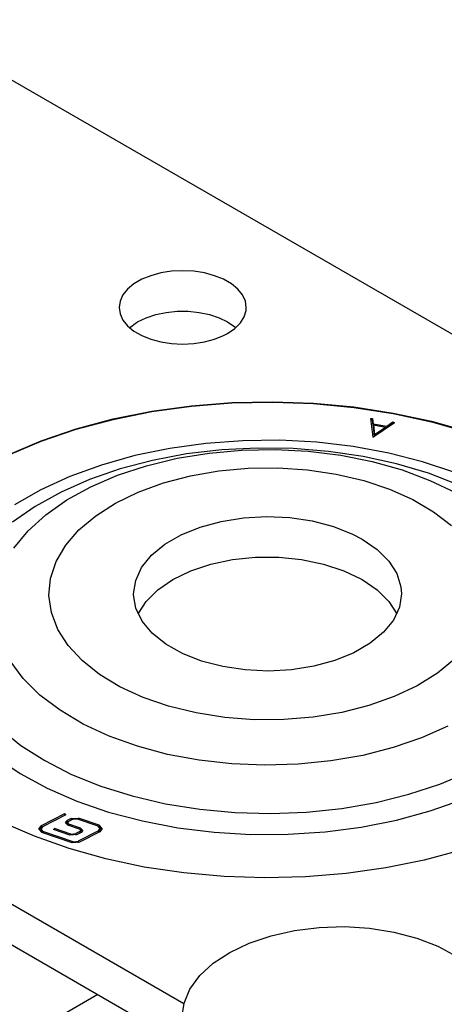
# Model space of a CAD drawing. Header units: inches. Extents: x 3 to 351, y 4 to 271.
# Tile 271 of 530: x 85.535 to 86.376, y 261.506 to 263.456. Entities that reach past the tile are written whole.
import ezdxf

# ---------------------------------------------------------------- set-up
doc = ezdxf.new("R2010")
doc.units = ezdxf.units.IN
doc.header["$LTSCALE"] = 0.5
doc.header["$MEASUREMENT"] = 0
doc.layers.add('DSS', color=7, linetype='Continuous')

msp = doc.modelspace()

# ---------------------------------------------------------------- linework, layer by layer
at = {"layer": 'DSS', "color": 30, "linetype": 'Continuous'}
for p, q in [((77.5758, 267.9231), (98.347, 255.931)), ((85.7947, 262.9494), (85.7768, 262.9422)), ((85.8146, 262.9548), (85.7947, 262.9494)), ((85.8359, 262.9581), (85.8146, 262.9548)), ((85.8577, 262.9592), (85.8359, 262.9581)), ((85.8796, 262.9581), (85.8577, 262.9592)), ((85.9008, 262.9548), (85.8796, 262.9581)), ((85.9207, 262.9494), (85.9008, 262.9548)), ((85.9387, 262.9422), (85.9207, 262.9494)), ((85.7612, 262.9332), (85.7486, 262.9228)), ((85.7768, 262.9422), (85.7612, 262.9332)), ((85.9543, 262.9332), (85.9387, 262.9422)), ((85.9669, 262.9228), (85.9543, 262.9332)), ((85.7393, 262.9113), (85.7337, 262.8991)), ((85.7486, 262.9228), (85.7393, 262.9113)), ((85.9761, 262.9113), (85.9669, 262.9228)), ((85.9818, 262.8991), (85.9761, 262.9113)), ((85.7337, 262.8991), (85.7317, 262.8864)), ((85.9837, 262.8864), (85.9818, 262.8991)), ((85.7317, 262.8864), (85.7337, 262.8738)), ((85.7337, 262.8738), (85.7393, 262.8615)), ((85.7855, 262.866), (85.8045, 262.8723)), ((85.8045, 262.8723), (85.8251, 262.8767)), ((85.8251, 262.8767), (85.8468, 262.8789)), ((85.8468, 262.8789), (85.8687, 262.8789)), ((85.8687, 262.8789), (85.8904, 262.8767)), ((85.8904, 262.8767), (85.911, 262.8723)), ((85.911, 262.8723), (85.93, 262.866)), ((85.9794, 262.8676), (85.9833, 262.8801)), ((85.9833, 262.8801), (85.9837, 262.8864)), ((85.7393, 262.8615), (85.7486, 262.8501)), ((85.7486, 262.8501), (85.7612, 262.8397)), ((85.7525, 262.8464), (85.7661, 262.8564)), ((85.7661, 262.8564), (85.7686, 262.8578)), ((85.7686, 262.8578), (85.7855, 262.866)), ((85.93, 262.866), (85.9468, 262.8578)), ((85.9468, 262.8578), (85.961, 262.8481)), ((85.961, 262.8447), (85.9719, 262.8557)), ((85.9719, 262.8557), (85.9794, 262.8676)), ((85.7612, 262.8397), (85.7768, 262.8307)), ((85.7768, 262.8307), (85.7947, 262.8234)), ((85.9207, 262.8234), (85.9387, 262.8307)), ((85.9387, 262.8307), (85.9468, 262.835)), ((85.9468, 262.835), (85.961, 262.8447)), ((85.961, 262.8481), (85.963, 262.8464)), ((85.7947, 262.8234), (85.8146, 262.8181)), ((85.8146, 262.8181), (85.8359, 262.8148)), ((85.8359, 262.8148), (85.8577, 262.8137)), ((85.8577, 262.8137), (85.8796, 262.8148)), ((85.8796, 262.8148), (85.9008, 262.8181)), ((85.9008, 262.8181), (85.9207, 262.8234)), ((85.8753, 262.6917), (85.9553, 262.698)), ((85.8753, 262.691), (85.9553, 262.6973)), ((85.9553, 262.698), (86.0361, 262.6997)), ((85.9553, 262.6973), (86.0361, 262.699)), ((86.0361, 262.6997), (86.1167, 262.6968)), ((86.0361, 262.699), (86.1167, 262.6961)), ((86.1167, 262.6968), (86.1965, 262.6893)), ((86.1167, 262.6961), (86.1965, 262.6886)), ((85.8601, 261.5073), (83.815, 262.688)), ((85.7203, 262.6656), (85.7967, 262.6808)), ((85.7203, 262.6648), (85.7967, 262.6801)), ((85.7967, 262.6808), (85.8753, 262.6917)), ((85.7967, 262.6801), (85.8753, 262.691)), ((86.1965, 262.6893), (86.2746, 262.6773)), ((86.1965, 262.6886), (86.2746, 262.6766)), ((86.2746, 262.6773), (86.3503, 262.6609)), ((86.2746, 262.6766), (86.3503, 262.6602)), ((85.6469, 262.646), (85.7203, 262.6656)), ((85.6469, 262.6453), (85.7203, 262.6648)), ((86.2297, 262.6667), (86.2336, 262.6668)), ((86.2297, 262.6667), (86.2345, 262.6293)), ((86.2336, 262.6636), (86.2301, 262.6635)), ((86.2336, 262.6668), (86.235, 262.656)), ((86.2336, 262.6668), (86.2336, 262.6636)), ((86.235, 262.6528), (86.2336, 262.6636)), ((86.2345, 262.6293), (86.277, 262.6585)), ((86.235, 262.656), (86.2616, 262.6514)), ((86.235, 262.656), (86.235, 262.6528)), ((86.2616, 262.6514), (86.2738, 262.6599)), ((86.2738, 262.6566), (86.2616, 262.6482)), ((86.2738, 262.6599), (86.277, 262.6585)), ((86.2738, 262.6599), (86.2738, 262.6566)), ((86.2741, 262.6565), (86.2738, 262.6566)), ((86.3503, 262.6609), (86.4228, 262.6403)), ((86.3503, 262.6602), (86.4228, 262.6396)), ((83.7494, 262.6458), (85.8564, 261.4294)), ((85.5773, 262.6223), (85.6469, 262.646)), ((85.5773, 262.6216), (85.6469, 262.6453)), ((86.2353, 262.6528), (86.235, 262.6528)), ((86.2353, 262.6538), (86.2377, 262.635)), ((86.2353, 262.6538), (86.2353, 262.6505)), ((86.2353, 262.6538), (86.259, 262.6496)), ((86.2377, 262.6318), (86.2353, 262.6505)), ((86.2377, 262.635), (86.259, 262.6496)), ((86.259, 262.6464), (86.2377, 262.6318)), ((86.2377, 262.635), (86.2377, 262.6318)), ((86.259, 262.6496), (86.259, 262.6464)), ((86.2616, 262.6482), (86.259, 262.6486)), ((86.2616, 262.6514), (86.2616, 262.6482)), ((85.512, 262.5948), (85.5773, 262.6223)), ((85.512, 262.5941), (85.5773, 262.6216)), ((85.8922, 262.4514), (85.9338, 262.4628)), ((85.9338, 262.4628), (85.9781, 262.4698)), ((85.9781, 262.4698), (86.0239, 262.4723)), ((86.0239, 262.4723), (86.0698, 262.4701)), ((86.0698, 262.4701), (86.1143, 262.4635)), ((86.1143, 262.4635), (86.1562, 262.4524)), ((85.8546, 262.4361), (85.8922, 262.4514)), ((86.1562, 262.4524), (86.1941, 262.4374)), ((85.8222, 262.4173), (85.8546, 262.4361)), ((86.1941, 262.4374), (86.2131, 262.4275)), ((86.2131, 262.4275), (86.2426, 262.4071)), ((85.7959, 262.3955), (85.8222, 262.4173)), ((86.2426, 262.4071), (86.2657, 262.3841)), ((85.7765, 262.3714), (85.7959, 262.3955)), ((85.9135, 262.3779), (85.9567, 262.387)), ((85.9567, 262.387), (86.002, 262.3916)), ((86.002, 262.3916), (86.048, 262.3917)), ((86.048, 262.3917), (86.0933, 262.3872)), ((86.0933, 262.3872), (86.1366, 262.3782)), ((86.2657, 262.3841), (86.2815, 262.3592)), ((85.7647, 262.3457), (85.7765, 262.3714)), ((85.8384, 262.3475), (85.8737, 262.3646)), ((85.8737, 262.3646), (85.9135, 262.3779)), ((86.1366, 262.3782), (86.1765, 262.365)), ((86.1765, 262.365), (86.2119, 262.3481)), ((85.7607, 262.3193), (85.7647, 262.3457)), ((85.8088, 262.3272), (85.8384, 262.3475)), ((86.2119, 262.3481), (86.2131, 262.3474)), ((86.2131, 262.3474), (86.2426, 262.3271)), ((86.2815, 262.3592), (86.2896, 262.3331)), ((85.7857, 262.3042), (85.8088, 262.3272)), ((86.2426, 262.3271), (86.2657, 262.3041)), ((86.2896, 262.3331), (86.2907, 262.3193)), ((85.7607, 262.3173), (85.7607, 262.3193)), ((85.7653, 262.2908), (85.7607, 262.3173)), ((85.7699, 262.2793), (85.7857, 262.3042)), ((86.2657, 262.3041), (86.2815, 262.2793)), ((86.2907, 262.3193), (86.2867, 262.2928)), ((85.7777, 262.2653), (85.7653, 262.2908)), ((86.2867, 262.2928), (86.2748, 262.2672)), ((85.7976, 262.2413), (85.7777, 262.2653)), ((86.2748, 262.2672), (86.2555, 262.2431)), ((85.8244, 262.2197), (85.7976, 262.2413)), ((86.2555, 262.2431), (86.2292, 262.2213)), ((85.8573, 262.2011), (85.8244, 262.2197)), ((86.2292, 262.2213), (86.1968, 262.2024)), ((85.8952, 262.1861), (85.8573, 262.2011)), ((85.937, 262.1751), (85.8952, 262.1861)), ((86.1592, 262.1871), (86.1176, 262.1758)), ((86.1968, 262.2024), (86.1592, 262.1871)), ((85.9816, 262.1684), (85.937, 262.1751)), ((86.0274, 262.1663), (85.9816, 262.1684)), ((86.0732, 262.1688), (86.0274, 262.1663)), ((86.1176, 262.1758), (86.0732, 262.1688)), ((85.6241, 261.8835), (85.5776, 261.8594)), ((85.6266, 261.8817), (85.5801, 261.8576)), ((85.6266, 261.8817), (85.6241, 261.8835)), ((85.6241, 261.8835), (85.6241, 261.8804)), ((85.6371, 261.874), (85.6293, 261.87)), ((85.6371, 261.874), (85.6517, 261.875)), ((85.6924, 261.8609), (85.6517, 261.875)), ((85.5643, 261.8389), (85.4999, 261.8672)), ((85.5729, 261.8533), (85.5776, 261.8594)), ((85.5776, 261.8562), (85.5732, 261.8517)), ((85.5801, 261.8576), (85.5768, 261.8534)), ((85.5789, 261.8569), (85.5776, 261.8562)), ((85.6017, 261.8526), (85.6037, 261.8547)), ((85.6362, 261.8435), (85.6037, 261.8547)), ((85.6037, 261.8547), (85.6037, 261.8519)), ((85.6261, 261.8658), (85.6293, 261.87)), ((85.6304, 261.8612), (85.6261, 261.8658)), ((85.6293, 261.8668), (85.6265, 261.8642)), ((85.631, 261.8677), (85.6293, 261.8668)), ((85.6318, 261.8682), (85.63, 261.8658)), ((85.63, 261.8658), (85.6324, 261.8633)), ((85.63, 261.8658), (85.63, 261.8626)), ((85.6305, 261.8613), (85.63, 261.8626)), ((85.6537, 261.8532), (85.6304, 261.8612)), ((85.6307, 261.8611), (85.6305, 261.8613)), ((85.6395, 261.8722), (85.6318, 261.8682)), ((85.6557, 261.8553), (85.6324, 261.8633)), ((85.6497, 261.8729), (85.6395, 261.8722)), ((85.6904, 261.8588), (85.6497, 261.8729)), ((85.6557, 261.8553), (85.66, 261.8507)), ((85.6947, 261.8542), (85.6904, 261.8588)), ((85.6924, 261.8609), (85.6986, 261.8543)), ((85.6984, 261.8526), (85.6928, 261.8575)), ((85.6332, 261.8145), (85.5643, 261.8389)), ((85.5791, 261.8467), (85.5729, 261.8533)), ((85.5768, 261.8534), (85.5812, 261.8488)), ((85.5768, 261.8534), (85.5768, 261.8501)), ((85.5787, 261.8469), (85.5768, 261.8501)), ((85.6387, 261.8262), (85.5791, 261.8467)), ((85.6407, 261.8283), (85.5812, 261.8488)), ((85.6341, 261.8414), (85.6017, 261.8526)), ((85.6488, 261.8423), (85.6341, 261.8414)), ((85.6362, 261.8435), (85.6463, 261.8442)), ((85.6542, 261.8483), (85.6463, 261.8442)), ((85.6567, 261.8465), (85.6488, 261.8423)), ((85.6914, 261.8499), (85.6508, 261.829)), ((85.6939, 261.8481), (85.6533, 261.8272)), ((85.6561, 261.8506), (85.6537, 261.8532)), ((85.6542, 261.8483), (85.6561, 261.8506)), ((85.6561, 261.8474), (85.6551, 261.8456)), ((85.6557, 261.8521), (85.6554, 261.8522)), ((85.6596, 261.8491), (85.6557, 261.8521)), ((85.6561, 261.8474), (85.6561, 261.8506)), ((85.66, 261.8507), (85.6567, 261.8465)), ((85.6914, 261.8499), (85.6947, 261.8542)), ((85.6947, 261.851), (85.6925, 261.8474)), ((85.6986, 261.8543), (85.6939, 261.8481)), ((85.6947, 261.851), (85.6947, 261.8542)), ((85.6533, 261.8272), (85.6387, 261.8262)), ((85.6407, 261.8283), (85.6508, 261.829)), ((85.7059, 261.7942), (85.6332, 261.8145)), ((86.409, 261.8117), (86.3359, 261.7918)), ((85.7817, 261.778), (85.7059, 261.7942)), ((85.8599, 261.7663), (85.7817, 261.778)), ((86.3359, 261.7918), (86.2597, 261.7763)), ((85.9398, 261.7591), (85.8599, 261.7663)), ((86.0205, 261.7565), (85.9398, 261.7591)), ((86.1012, 261.7585), (86.0205, 261.7565)), ((86.1812, 261.7651), (86.1012, 261.7585)), ((86.2597, 261.7763), (86.1812, 261.7651))]:
    msp.add_line(p, q, dxfattribs=at)
at = {"layer": 'DSS', "color": 96, "linetype": 'Continuous'}
for p, q in [((85.9037, 262.6171), (85.8322, 262.6072)), ((85.9766, 262.6225), (85.9037, 262.6171)), ((86.0502, 262.6233), (85.9766, 262.6225)), ((86.1234, 262.6194), (86.0502, 262.6233)), ((86.1955, 262.611), (86.1234, 262.6194)), ((85.8322, 262.6072), (85.7629, 262.5929)), ((85.8656, 262.5962), (85.7983, 262.5835)), ((85.8468, 262.5876), (85.9101, 262.5979)), ((85.935, 262.6044), (85.8656, 262.5962)), ((85.9101, 262.5979), (85.9751, 262.6038)), ((86.0055, 262.608), (85.935, 262.6044)), ((85.9751, 262.6038), (86.0409, 262.605)), ((86.0763, 262.607), (86.0055, 262.608)), ((86.0409, 262.605), (86.1064, 262.6017)), ((86.1464, 262.6014), (86.0763, 262.607)), ((86.1064, 262.6017), (86.1708, 262.5937)), ((86.215, 262.5913), (86.1464, 262.6014)), ((86.2656, 262.5981), (86.1955, 262.611)), ((86.3328, 262.5809), (86.2656, 262.5981)), ((85.7629, 262.5929), (85.6968, 262.5743)), ((85.7983, 262.5835), (85.7339, 262.5666)), ((85.7861, 262.5729), (85.8468, 262.5876)), ((86.1708, 262.5937), (86.233, 262.5813)), ((86.2812, 262.5767), (86.215, 262.5913)), ((86.233, 262.5813), (86.2921, 262.5647)), ((86.3441, 262.558), (86.2812, 262.5767)), ((86.3964, 262.5596), (86.3328, 262.5809)), ((85.6968, 262.5743), (85.6346, 262.5516)), ((85.7339, 262.5666), (85.6732, 262.5455)), ((85.729, 262.5541), (85.7861, 262.5729)), ((85.8731, 262.553), (85.9294, 262.5628)), ((85.9294, 262.5628), (85.9875, 262.5681)), ((85.9875, 262.5681), (86.0463, 262.5688)), ((86.0463, 262.5688), (86.1047, 262.5649)), ((86.1047, 262.5649), (86.1616, 262.5564)), ((86.2921, 262.5647), (86.3473, 262.544)), ((86.403, 262.5353), (86.3441, 262.558)), ((85.6346, 262.5516), (85.577, 262.5252)), ((85.6732, 262.5455), (85.617, 262.5207)), ((85.6762, 262.5314), (85.729, 262.5541)), ((85.7699, 262.5208), (85.8196, 262.5389)), ((85.8196, 262.5389), (85.8731, 262.553)), ((86.1616, 262.5564), (86.2161, 262.5436)), ((86.2161, 262.5436), (86.267, 262.5266)), ((86.3473, 262.544), (86.3978, 262.5197)), ((85.577, 262.5252), (85.5246, 262.4954)), ((85.617, 262.5207), (85.566, 262.4923)), ((85.6286, 262.5051), (85.6762, 262.5314)), ((85.725, 262.4989), (85.7699, 262.5208)), ((86.267, 262.5266), (86.3135, 262.5058)), ((85.5869, 262.4758), (85.6286, 262.5051)), ((85.6856, 262.4737), (85.725, 262.4989)), ((86.3135, 262.5058), (86.3546, 262.4816)), ((85.566, 262.4923), (85.5208, 262.4609)), ((86.3546, 262.4816), (86.3897, 262.4543)), ((85.5516, 262.4437), (85.5869, 262.4758)), ((85.6524, 262.4457), (85.6856, 262.4737)), ((85.5233, 262.4094), (85.5516, 262.4437)), ((85.6262, 262.4153), (85.6524, 262.4457)), ((85.6074, 262.3831), (85.6262, 262.4153)), ((85.5962, 262.3498), (85.6074, 262.3831)), ((85.593, 262.3159), (85.5962, 262.3498)), ((85.5978, 262.282), (85.593, 262.3159)), ((85.6105, 262.2489), (85.5978, 262.282)), ((85.6309, 262.2171), (85.6105, 262.2489)), ((85.6585, 262.1871), (85.6309, 262.2171)), ((85.5422, 262.1515), (85.5161, 262.1864)), ((85.693, 262.1596), (85.6585, 262.1871)), ((86.3959, 262.19), (86.3621, 262.1622)), ((85.5753, 262.1187), (85.5422, 262.1515)), ((85.7335, 262.135), (85.693, 262.1596)), ((86.3621, 262.1622), (86.3221, 262.1373)), ((85.7795, 262.1138), (85.7335, 262.135)), ((86.3221, 262.1373), (86.2767, 262.1158)), ((85.6151, 262.0885), (85.5753, 262.1187)), ((85.83, 262.0965), (85.7795, 262.1138)), ((86.2767, 262.1158), (86.2266, 262.098)), ((85.661, 262.0612), (85.6151, 262.0885)), ((85.8842, 262.0832), (85.83, 262.0965)), ((86.2266, 262.098), (86.1727, 262.0843)), ((85.9409, 262.0743), (85.8842, 262.0832)), ((85.9992, 262.0699), (85.9409, 262.0743)), ((86.058, 262.0702), (85.9992, 262.0699)), ((86.1162, 262.075), (86.058, 262.0702)), ((86.1727, 262.0843), (86.1162, 262.075)), ((85.496, 262.0523), (85.5372, 262.0191)), ((85.7122, 262.0374), (85.661, 262.0612)), ((86.3828, 262.0573), (86.3308, 262.0341)), ((85.7681, 262.0173), (85.7122, 262.0374)), ((86.3308, 262.0341), (86.2743, 262.0146)), ((85.5372, 262.0191), (85.5847, 261.9888)), ((85.8278, 262.0013), (85.7681, 262.0173)), ((86.2743, 262.0146), (86.2141, 261.9992)), ((85.4881, 261.9957), (85.5358, 261.9634)), ((85.8904, 261.9896), (85.8278, 262.0013)), ((86.2141, 261.9992), (86.1511, 261.9882)), ((85.5847, 261.9888), (85.6377, 261.9617)), ((85.955, 261.9824), (85.8904, 261.9896)), ((86.0206, 261.9797), (85.955, 261.9824)), ((86.0863, 261.9817), (86.0206, 261.9797)), ((86.1511, 261.9882), (86.0863, 261.9817)), ((85.5358, 261.9634), (85.5894, 261.9343)), ((85.6377, 261.9617), (85.6957, 261.9383)), ((86.367, 261.9424), (86.4241, 261.9666)), ((85.5894, 261.9343), (85.6481, 261.9087)), ((85.6957, 261.9383), (85.7579, 261.9188)), ((86.3055, 261.9221), (86.367, 261.9424)), ((85.7579, 261.9188), (85.8236, 261.9034)), ((86.2405, 261.906), (86.3055, 261.9221)), ((85.6481, 261.9087), (85.7112, 261.887)), ((85.8236, 261.9034), (85.8918, 261.8924)), ((86.103, 261.8869), (86.1727, 261.8942)), ((86.1727, 261.8942), (86.2405, 261.906)), ((86.3474, 261.8892), (86.4101, 261.9114)), ((85.6371, 261.874), (85.6371, 261.8709)), ((85.6517, 261.875), (85.6517, 261.8722)), ((85.7112, 261.887), (85.7781, 261.8693)), ((85.8918, 261.8924), (85.9617, 261.886)), ((85.9617, 261.886), (86.0324, 261.8841)), ((86.0324, 261.8841), (86.103, 261.8869)), ((86.2808, 261.8711), (86.3474, 261.8892)), ((85.5776, 261.8594), (85.5776, 261.8562)), ((85.6293, 261.87), (85.6293, 261.8668)), ((85.6324, 261.8633), (85.6324, 261.8605)), ((85.6557, 261.8553), (85.6557, 261.8521)), ((85.6924, 261.8609), (85.6924, 261.8578)), ((85.7781, 261.8693), (85.8479, 261.8559)), ((85.8479, 261.8559), (85.9198, 261.847)), ((86.1396, 261.8478), (86.2113, 261.8572)), ((86.2113, 261.8572), (86.2808, 261.8711)), ((85.5812, 261.8488), (85.5812, 261.846)), ((85.6362, 261.8435), (85.6362, 261.8409)), ((85.6463, 261.8442), (85.6463, 261.8413)), ((85.6542, 261.8483), (85.6542, 261.8452)), ((85.6914, 261.8499), (85.6914, 261.8468)), ((85.9198, 261.847), (85.993, 261.8427)), ((85.993, 261.8427), (86.0665, 261.8429)), ((86.0665, 261.8429), (86.1396, 261.8478)), ((85.6407, 261.8283), (85.6407, 261.8257)), ((85.6508, 261.829), (85.6508, 261.8261))]:
    msp.add_line(p, q, dxfattribs=at)
at = {"layer": 'DSS', "color": 9, "linetype": 'Continuous'}
for p, q in [((86.1282, 261.6585), (86.1781, 261.66)), ((86.1781, 261.66), (86.2278, 261.6568)), ((85.9897, 261.6274), (86.0328, 261.642)), ((86.0328, 261.642), (86.0794, 261.6525)), ((86.0794, 261.6525), (86.1282, 261.6585)), ((86.2278, 261.6568), (86.2759, 261.6491)), ((86.2759, 261.6491), (86.3214, 261.6371)), ((85.9512, 261.6091), (85.9897, 261.6274)), ((86.3214, 261.6371), (86.3629, 261.6211)), ((86.3629, 261.6211), (86.3994, 261.6014)), ((85.9182, 261.5874), (85.9512, 261.6091)), ((85.8917, 261.563), (85.9182, 261.5874)), ((85.8722, 261.5364), (85.8917, 261.563)), ((85.6898, 261.5255), (83.0382, 259.9946)), ((85.8604, 261.5084), (85.8722, 261.5364)), ((85.8564, 261.4796), (85.8604, 261.5084))]:
    msp.add_line(p, q, dxfattribs=at)

doc.saveas('drawing.dxf')
